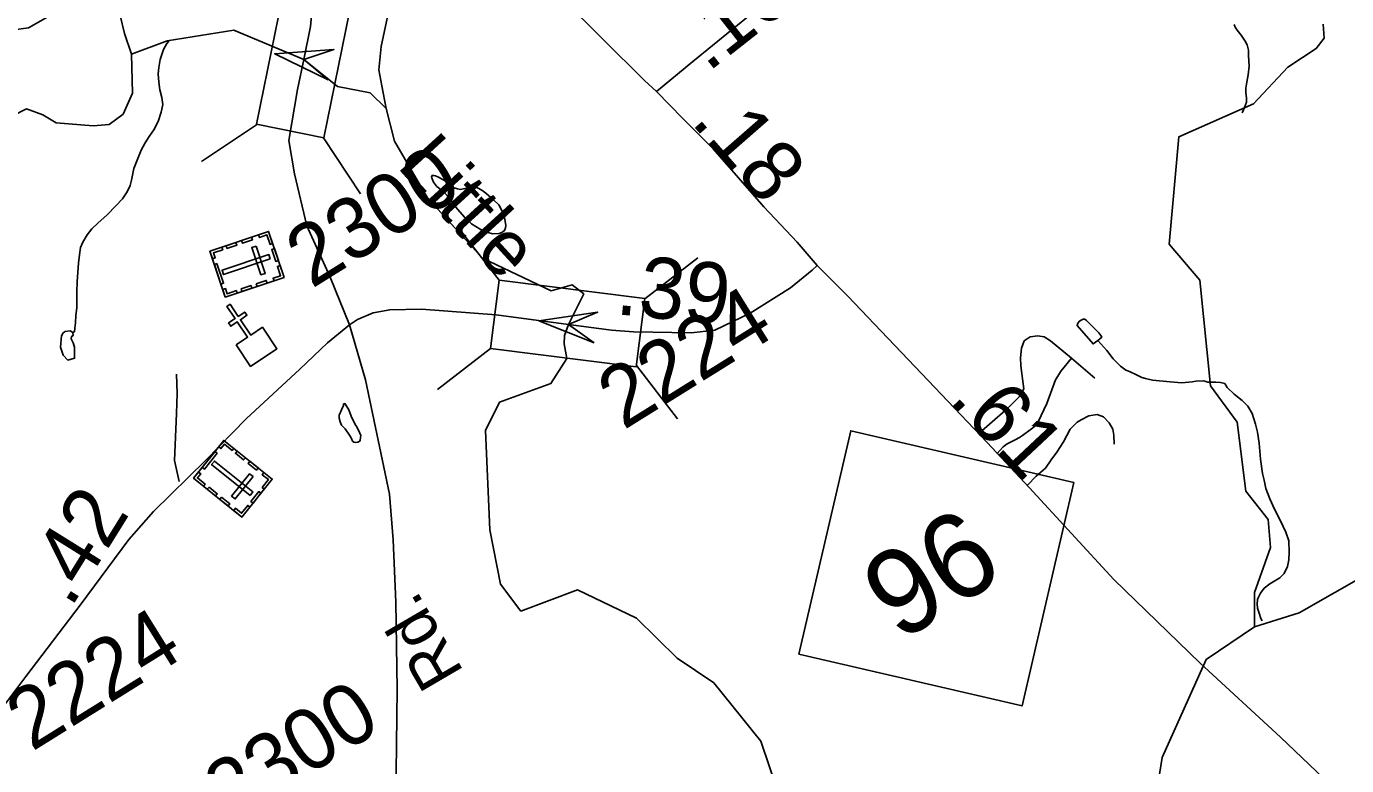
# Model space of a CAD drawing. Extents: x 2001466 to 31450019, y -30647475 to 847247.
# Drawn here: x 2179332 to 2184758, y 786298 to 789334 of the extents above; entities that cross this region are included whole.
import ezdxf

# ---------------------------------------------------------------- set-up
doc = ezdxf.new("R2010")
doc.units = 0
for name, color, linetype in [('Exist Cultural Cemetery CELL', 7, 'Continuous'), ('Exist Cultural Church CELL', 7, 'Continuous'), ('Exist Hydrographic Creek Single Shore', 7, 'Continuous'), ('Exist Hydrographic Misc Water Feature', 7, 'Continuous'), ('Exist Hydrographic Pond Under 1500 Sq Ft', 7, 'Continuous'), ('Exist Hydrographic River Shore Label', 7, 'Continuous'), ('Exist Road Non-System Type 51', 7, 'Continuous'), ('Exist Road Primary NC Attributed', 7, 'Continuous'), ('Exist Road Primary NC Service Mileage Hundredths English Label', 7, 'Continuous'), ('Exist Road Primary NC Shield CELL', 7, 'Continuous'), ('Exist Road Primary NC Shield Number Label', 7, 'Continuous'), ('Exist Road Secondary Mileage Hundredths English Label', 7, 'Continuous'), ('Exist Road Secondary Structure Standard Bridge Attributed CELL', 7, 'Continuous'), ('Exist Road Secondary Structure Standard Bridge CELL', 7, 'Continuous'), ('Exist Road Secondary Type 51 Attributed', 7, 'Continuous'), ('Exist Road Secondary Type 51 Label', 7, 'Continuous'), ('Exist Road Secondary Type 51 Number Label', 7, 'Continuous')]:
    doc.layers.add(name, color=color, linetype=linetype)

msp = doc.modelspace()

# ---------------------------------------------------------------- linework, layer by layer
at = {"layer": 'Exist Cultural Cemetery CELL'}
for points in [[(2180327.3, 788491.8), (2180390.6, 788303), (2180149.2, 788222.1), (2180085.9, 788410.8)], [(2180152.2, 788433.1), (2180193.2, 788446.9), (2180196.9, 788436.1), (2180155.8, 788422.3)], [(2180215.9, 788454.4), (2180257, 788468.2), (2180260.6, 788457.4), (2180219.5, 788443.7)], [(2180286.2, 788478), (2180289.8, 788467.3), (2180320.3, 788477.5), (2180333.2, 788439), (2180343.8, 788442.6), (2180327.3, 788491.8)], [(2180096.4, 788379.5), (2180107.3, 788383.1), (2180100.3, 788404), (2180138.6, 788416.8), (2180135.1, 788427.4), (2180085.9, 788410.9)], [(2180334.2, 788379.1), (2180328.2, 788396.8), (2180136, 788332.3), (2180141.9, 788314.6)], [(2180275.7, 788431.5), (2180258, 788425.5), (2180295.5, 788313.9), (2180313.2, 788319.8)], [(2180350.8, 788421.6), (2180367.3, 788372.4), (2180356.5, 788368.8), (2180340, 788417.9)], [(2180115, 788360), (2180142, 788279.5), (2180131.2, 788275.9), (2180104.2, 788356.4)], [(2180349.5, 788289.2), (2180345.9, 788299.9), (2180376.4, 788310.2), (2180363.5, 788348.6), (2180374.1, 788352.2), (2180390.6, 788303)], [(2180276.6, 788276.8), (2180317.7, 788290.5), (2180321.3, 788279.7), (2180280.2, 788266)], [(2180138.7, 788253.5), (2180149.5, 788257.1), (2180156.5, 788236.3), (2180194.9, 788249.1), (2180198.4, 788238.6), (2180149.2, 788222.1)], [(2180214.1, 788255.8), (2180255.2, 788269.6), (2180258.8, 788258.8), (2180217.7, 788245)], [(2180342, 787474.3), (2180217.7, 787318.8), (2180018.8, 787477.8), (2180143.2, 787633.3)], [(2180122.6, 787607.4), (2180131.5, 787600.2), (2180145.3, 787617.4), (2180176.8, 787592.2), (2180183.8, 787600.9), (2180143.2, 787633.3)], [(2180116.3, 787581.2), (2180063.3, 787514.9), (2180054.4, 787522.1), (2180107.3, 787588.3)], [(2180197.8, 787589.6), (2180231.6, 787562.6), (2180224.5, 787553.7), (2180190.7, 787580.7)], [(2180251.1, 787407.4), (2180262.7, 787422), (2180104.4, 787548.6), (2180092.7, 787534)], [(2180250.3, 787547.6), (2180284.1, 787520.6), (2180277, 787511.7), (2180243.2, 787538.7)], [(2180039.5, 787503.6), (2180048.5, 787496.5), (2180034.8, 787479.3), (2180066.3, 787454), (2180059.4, 787445.4), (2180018.8, 787477.8)], [(2180263.4, 787484.9), (2180248.8, 787496.5), (2180175.3, 787404.6), (2180189.9, 787392.9)], [(2180308.2, 787501.3), (2180301.1, 787492.4), (2180326.3, 787472.3), (2180300.9, 787440.7), (2180309.6, 787433.7), (2180342, 787474.3)], [(2180082.4, 787441.5), (2180116.2, 787414.5), (2180109.1, 787405.6), (2180075.3, 787432.6)], [(2180295.8, 787416.4), (2180263.4, 787375.9), (2180254.5, 787383.1), (2180286.9, 787423.5)], [(2180133.9, 787400.3), (2180167.7, 787373.3), (2180160.6, 787364.4), (2180126.8, 787391.4)], [(2180183.8, 787345.8), (2180190.9, 787354.6), (2180216.1, 787334.5), (2180241.4, 787366.2), (2180250.1, 787359.3), (2180217.7, 787318.7)]]:
    msp.add_lwpolyline(points, close=True, dxfattribs=at)
at = {"layer": 'Exist Cultural Church CELL'}
msp.add_lwpolyline([(2180193.6, 788025.5), (2180240.8, 788057.4), (2180198.3, 788120.6), (2180171.7, 788102.7), (2180162.8, 788116), (2180189.4, 788133.8), (2180155.8, 788183.8), (2180169.1, 788192.7), (2180202.7, 788142.8), (2180229.2, 788160.6), (2180238.1, 788147.4), (2180211.6, 788129.5), (2180254.1, 788066.3), (2180302, 788098.4), (2180361.3, 788010), (2180252.9, 787937.2)], close=True, dxfattribs=at)
at = {"layer": 'Exist Hydrographic Creek Single Shore'}
for points in [[(2180833.3, 789458.2), (2180789.7, 789252.2), (2180780.7, 789155.9), (2180792.7, 789089.7), (2180811.1, 788997.5)], [(2179763.8, 789220.4), (2179910.1, 789275.2), (2180184.3, 789318.7), (2180471.9, 789198.7), (2180610.2, 789086.9), (2180744.3, 789061.2)], [(2182460.2, 786073.4), (2182350.3, 786397.2), (2182157.1, 786637.4), (2182007.2, 786738.9), (2181839.3, 786903.1), (2181597.1, 787019.6), (2181364.2, 786932.5), (2181280.1, 787042.5), (2181237.2, 787266.5), (2181218.2, 787673.6), (2181276.2, 787790.5), (2181487.8, 787867.7), (2181553.8, 787970.2), (2181542, 788029.6), (2181544.2, 788064.1), (2181559.6, 788110.3), (2181622.7, 788235.7), (2181575.7, 788273.1), (2181489.3, 788248.2), (2181206.3, 788382.5), (2180980.1, 788629.9), (2180845.2, 788862.3), (2180811.1, 788997.5), (2180744.3, 789061.2)], [(2184380.3, 786867.2), (2184563.2, 786925.7), (2185158.9, 787264.3)], [(2183173.1, 783746.1), (2183231.2, 783771.1), (2183629.2, 784156.6), (2183661.2, 784362.6), (2183659.1, 784756.3), (2183698.1, 785198.4), (2183895.1, 785673.3), (2184000.1, 786330.4), (2184181.2, 786733.5), (2184380.3, 786867.2)]]:
    msp.add_lwpolyline(points, dxfattribs=at)
at = {"layer": 'Exist Hydrographic Misc Water Feature'}
for points in [[(2184380.3, 786867.2), (2184379.2, 787008.3), (2184445.3, 787193.9), (2184436.2, 787308.9), (2184344.2, 787425.6), (2184309.1, 787708.5), (2184199.2, 787858.3), (2184155.1, 788292.2), (2184029.2, 788439.2), (2184069.2, 788881.2), (2184376.2, 789016), (2184517.2, 789167.2), (2184633.1, 789243.6), (2184666.1, 789285.5), (2184662.7, 789344.1)], [(2184296.8, 789342.7), (2184300.9, 789330.7), (2184309.1, 789318.9), (2184324.9, 789299.1), (2184340.9, 789273.1), (2184349.7, 789259.2), (2184355.5, 789237.3), (2184355.7, 789213.3), (2184357.9, 789171.1), (2184354.2, 789135.2), (2184348.3, 789105.3), (2184344.4, 789081.1), (2184344.4, 789063.3), (2184346.6, 789039), (2184346.6, 789023.2), (2184338.6, 789001.3), (2184335, 788991.3), (2184329, 788979.2)], [(2179530, 788080.2), (2179531.4, 788094.2), (2179533.5, 788116.2), (2179535.1, 788146.4), (2179539, 788178.2), (2179539.2, 788204.2), (2179538.6, 788242.4), (2179540.4, 788286.3), (2179546, 788362.2), (2179549.9, 788396.1), (2179553.5, 788426.3), (2179563.2, 788448.4), (2179581.4, 788478.5), (2179601.1, 788502.4), (2179625.1, 788526.7), (2179663, 788560.7), (2179698.9, 788597.1), (2179726.6, 788625.4), (2179745.9, 788655.3), (2179758.4, 788681.4), (2179763.7, 788703.3), (2179773.8, 788751.3), (2179787.5, 788785.3), (2179803.5, 788825.5), (2179819.3, 788855.6), (2179836.7, 788881.7), (2179855, 788909.8), (2179872.6, 788944), (2179886.1, 788982.2), (2179892.3, 789014.1), (2179888, 789041.9), (2179879.8, 789074), (2179875.7, 789105.8), (2179873.4, 789139.9), (2179875.5, 789165.9), (2179881.4, 789197.9), (2179895.2, 789240), (2179908.9, 789263.9), (2179916.5, 789274.1)], [(2181252, 788622), (2181274.1, 788602), (2181286.2, 788577.8), (2181298.1, 788541.9), (2181302.8, 788516.1), (2181300.8, 788506.3), (2181296.9, 788495.9), (2181286.6, 788488.1), (2181275, 788483.8), (2181248.5, 788481.7), (2181222.7, 788489.6), (2181196.6, 788501.7), (2181160.7, 788523.4), (2181134.5, 788549.3), (2181103.9, 788583), (2181088.2, 788602.9), (2181072.2, 788626.8), (2181045.7, 788654.8), (2181017.4, 788678.5), (2181005.7, 788694.5), (2180997.5, 788714.4), (2180999.2, 788722.2), (2181005.7, 788722.5), (2181013.3, 788720.5), (2181025.6, 788714.6), (2181049.6, 788700.8), (2181071.5, 788684.9), (2181085.9, 788673), (2181089.6, 788670.8), (2181103.9, 788667.1), (2181115.4, 788664.9), (2181145.8, 788671.3), (2181169.6, 788673.4), (2181185.8, 788671.3), (2181203.8, 788661.7), (2181220, 788649.5), (2181240.1, 788631.9), (2181252, 788622)], [(2183736.4, 788044), (2183752.4, 788058.2), (2183747.9, 788064.2), (2183740.1, 788075.9), (2183689.7, 788125.7), (2183681.9, 788131.8), (2183675.9, 788131.8), (2183667.9, 788127.8), (2183660.1, 788123.7), (2183654.2, 788115.7), (2183650.3, 788105.7), (2183716.3, 788030), (2183736.4, 788044)], [(2179530, 788080.2), (2179521.5, 788077)], [(2183736.4, 788044), (2183772.9, 788002.4), (2183799.2, 787968.4), (2183829.1, 787938.7), (2183851.4, 787922.7), (2183865.4, 787916.6), (2183894.9, 787903.2), (2183917.3, 787891.3), (2183931.4, 787887.2), (2183960.9, 787881.5), (2184033.3, 787873.8), (2184081.1, 787870.2), (2184122.9, 787874.4), (2184139.1, 787876.4), (2184169.1, 787878.4), (2184175.2, 787876.6), (2184187.3, 787872.4), (2184199.2, 787872.6), (2184221.4, 787872.9), (2184239.4, 787871), (2184257.4, 787867.1)], [(2184257.4, 787867.1), (2184267.5, 787851), (2184295.6, 787823.2), (2184329.4, 787797.3), (2184352, 787773.7), (2184369.8, 787743.8), (2184384.2, 787699.8), (2184392.4, 787667.7), (2184398.9, 787621.8), (2184404.9, 787555.9), (2184413.1, 787497.9), (2184419.4, 787470.2), (2184425.8, 787435.9), (2184442.2, 787394.1), (2184462.1, 787350.5), (2184486.3, 787302.7), (2184508.4, 787256.7), (2184520.7, 787220.8), (2184522.8, 787174.6), (2184520.9, 787142.9), (2184515.4, 787114.9), (2184501.9, 787086.5), (2184483.6, 787068.6), (2184463.7, 787056.6), (2184442.2, 787044.4), (2184420, 787026.3), (2184403.8, 787006), (2184396.1, 786990.1), (2184392.4, 786980.2), (2184390.1, 786962.2), (2184392.2, 786944.1), (2184398.7, 786924), (2184406.5, 786902.1), (2184410.8, 786892.1)], [(2180689.5, 787689.1), (2180701.8, 787662.9), (2180705.7, 787653), (2180705.5, 787644.9), (2180703.5, 787635.1), (2180701.6, 787630.9), (2180693.6, 787626.8), (2180685.6, 787624.8), (2180677.4, 787626.8), (2180671.7, 787630.9), (2180667.6, 787640.9), (2180659.6, 787654.7), (2180641.3, 787680.6), (2180627.4, 787696.5), (2180621.3, 787710.4), (2180617.2, 787724.4), (2180617.4, 787732.5), (2180617.2, 787738.6), (2180619.4, 787742.3), (2180627.2, 787758.6), (2180634.8, 787776.5), (2180635, 787782.6), (2180640.9, 787784.5), (2180646.7, 787776.7), (2180656.9, 787758.5), (2180663.1, 787744.6), (2180669, 787726.7), (2180677.4, 787710.8), (2180683.6, 787699), (2180689.5, 787689.1)]]:
    msp.add_lwpolyline(points, dxfattribs=at)
at = {"layer": 'Exist Hydrographic Pond Under 1500 Sq Ft'}
for points in [[(2179270, 788964.2), (2179331.7, 788995.1), (2179398.6, 788971.1), (2179453.4, 788938.5), (2179606, 788926.4), (2179671.2, 788931.6), (2179729.5, 788974.5), (2179767.2, 789060.3), (2179763.8, 789220.4), (2179734.6, 789305.6), (2179717.5, 789379.4), (2179681.5, 789429.2), (2179631.7, 789436), (2179540.9, 789415.4), (2179448.3, 789389.7), (2179340.3, 789327.9), (2179179.1, 789307.3)], [(2179511.9, 788084.1), (2179491, 788081.3), (2179482.9, 788074.8), (2179475.7, 788063.2), (2179471.3, 788017.2), (2179482.7, 787983.9), (2179502.4, 787963.2), (2179529.5, 787971), (2179529.5, 788016.7), (2179524.3, 788034.8), (2179515.2, 788051), (2179517.6, 788061), (2179523.8, 788063.9), (2179521.9, 788076.7), (2179511.9, 788084.1)]]:
    msp.add_lwpolyline(points, dxfattribs=at)
at = {"layer": 'Exist Road Non-System Type 51'}
msp.add_line((2183722.9, 787889), (2183627.3, 787971.3), dxfattribs=at)
for points in [[(2183627.3, 787971.3), (2183541.5, 788042.2), (2183515.3, 788059.6), (2183489.2, 788063.2), (2183457.3, 788058.6), (2183433.5, 788042.2), (2183422.2, 788012.1), (2183417.6, 787973.4), (2183419.2, 787940), (2183423.9, 787908.7), (2183426.3, 787886.2), (2183431.5, 787845.3), (2183413.6, 787813.9), (2183385.5, 787785), (2183354.4, 787757), (2183248.7, 787662.8)], [(2183320, 787578.1), (2183346.9, 787606.8), (2183362.8, 787619), (2183396.6, 787635.6), (2183414.3, 787646), (2183426.3, 787654.1), (2183463.7, 787680.8), (2183481.7, 787696.5), (2183491.2, 787709.3), (2183525.8, 787785.8), (2183562.2, 787882.5), (2183585.7, 787918.9), (2183627.3, 787971.3)], [(2179948.9, 787905.3), (2179951.7, 787825.8), (2179948.9, 787743.4), (2179940.4, 787550.3), (2179960.2, 787465.1)], [(2183446.3, 787450.2), (2183483, 787487.1), (2183520.6, 787519.8), (2183543.8, 787554.2), (2183567.3, 787584.6), (2183594.6, 787627), (2183621.8, 787679.5), (2183651.3, 787708), (2183667.2, 787718.4), (2183698.8, 787734.8), (2183732.7, 787739.4), (2183758.8, 787730), (2183781.8, 787706), (2183798, 787679.6), (2183802.2, 787654.7), (2183803.5, 787618.3)]]:
    msp.add_lwpolyline(points, dxfattribs=at)
at = {"layer": 'Exist Road Primary NC Attributed'}
for points in [[(2181921.3, 789066.4), (2181872.1, 789112.5), (2181530.4, 789452.8), (2181116.6, 789879), (2180977.4, 790027.7), (2180612.5, 790399.6), (2180444.3, 790576.4), (2180032.5, 790989), (2179865.1, 791154.4), (2179459.6, 791574.3), (2179296.4, 791743.9), (2178881.5, 792158.6), (2178518.9, 792534.5), (2178321.2, 792732.4), (2178041.3, 792986.9), (2177805.8, 793183.7), (2177560.4, 793362.8), (2177286.3, 793557.6), (2177130.2, 793672)], [(2182581.5, 788352.3), (2182499.9, 788448.6), (2182362.8, 788593.1), (2182154.1, 788831.9), (2182029.6, 788955.4), (2181921.3, 789066.4)], [(2184850.6, 786069.6), (2184752.3, 786160.7), (2184487, 786414.1), (2184155.8, 786718.8), (2183801.6, 787062.2), (2183453.7, 787440.3), (2183281, 787624.5), (2183038.8, 787880), (2182708.7, 788225.6), (2182581.5, 788352.3)]]:
    msp.add_lwpolyline(points, dxfattribs=at)
at = {"layer": 'Exist Road Primary NC Shield CELL'}
msp.add_lwpolyline([(2182507, 786755.7), (2182720.1, 787673.2), (2183637.6, 787460), (2183424.4, 786542.6)], close=True, dxfattribs=at)
at = {"layer": 'Exist Road Secondary Structure Standard Bridge Attributed CELL'}
for points in [[(2180571.5, 789115.1), (2180352.3, 789221.9), (2180595.5, 789239), (2180471.9, 789198.7)], [(2181665.1, 788034.4), (2181438.5, 788124.4), (2181679.8, 788159.8), (2181559.6, 788110.3)]]:
    msp.add_lwpolyline(points, close=True, dxfattribs=at)
at = {"layer": 'Exist Road Secondary Structure Standard Bridge CELL'}
for p, q in [((2180282.1, 788932.3), (2180052, 788780)), ((2180552.5, 788877.3), (2180704.9, 788647.2)), ((2181105.5, 788510), (2181274.6, 788291.9)), ((2181874, 788214.6), (2182092.2, 788383.7)), ((2181021, 787842.6), (2181239.1, 788011.7)), ((2181839.4, 787940.9), (2182008.5, 787722.7))]:
    msp.add_line(p, q, dxfattribs=at)
for points in [[(2180674.3, 789469.4), (2180553.8, 788877.1), (2180277.1, 788933.3), (2180397.6, 789525.7)], [(2181274.6, 788291.9), (2181874.2, 788215.9), (2181838.7, 787935.8), (2181239.1, 788011.7)]]:
    msp.add_lwpolyline(points, close=True, dxfattribs=at)
at = {"layer": 'Exist Road Secondary Type 51 Attributed'}
for points in [[(2180471.9, 789198.7), (2180499.1, 789334.3), (2180505.7, 789411.4), (2180486.6, 789506.7), (2180403, 789659.1), (2180285.8, 789772.2), (2180007.4, 789925.1), (2179096, 790438.2), (2178533.1, 790756.5), (2177883.3, 791120.9), (2177726.3, 791229.8), (2177609.1, 791351.3), (2177363.2, 791642.4), (2177221.9, 791803.6)], [(2181921.3, 789066.4), (2182071.7, 789190), (2182313.4, 789387.9), (2182556.7, 789572.2)], [(2180659.3, 788108.3), (2180580.8, 788304.1), (2180484.6, 788515.6), (2180433.3, 788729.3), (2180410.3, 788865.4), (2180445.6, 789075.5), (2180471.9, 789198.7)], [(2181559.6, 788110.3), (2181736.3, 788086.1), (2181827.6, 788079), (2182063.6, 788074.8), (2182160.9, 788086.3), (2182307.4, 788156.5), (2182472.2, 788260.2), (2182561.1, 788332.4), (2182581.5, 788352.3)], [(2180659.3, 788108.3), (2180692.8, 788130.3), (2180757.2, 788157.5), (2180825.2, 788170.1), (2180956, 788173.2), (2181263.1, 788149.2), (2181559.6, 788110.3)], [(2179184.4, 786472.3), (2179329.9, 786663.3), (2179552.3, 786956.5), (2179752.6, 787226.6), (2179854.1, 787341.8), (2180069.2, 787552.3), (2180235.5, 787721.9), (2180455.8, 787926.1), (2180569.9, 788034), (2180659.3, 788108.3)], [(2180732.6, 783163.8), (2180822.6, 783379.5), (2180851.9, 783568), (2180863.4, 783727.1), (2180827.8, 784120.9), (2180800.6, 784437.1), (2180805.8, 784654.9), (2180828.8, 785214.1), (2180848.7, 786041.3), (2180856, 786610.9), (2180849.8, 786969), (2180839.3, 787224.5), (2180823.6, 787413), (2180725.2, 787882.1), (2180659.3, 788108.3)]]:
    msp.add_lwpolyline(points, dxfattribs=at)

# ---------------------------------------------------------------- texts
at = {"layer": 'Exist Hydrographic River Shore Label'}
msp.add_text('Little', height=229.66, rotation=312.4283, dxfattribs=at).set_placement((2180850.2, 788759.6))
at = {"layer": 'Exist Road Primary NC Service Mileage Hundredths English Label'}
for s, rotation, p in [('.18', 311.1658, (2182059, 788940.6)), ('.61', 313.1322, (2183119.2, 787797.3))]:
    msp.add_text(s, height=250, rotation=rotation, dxfattribs=at).set_placement(p)
at = {"layer": 'Exist Road Primary NC Shield Number Label'}
msp.add_text('96', height=350, rotation=31.918, dxfattribs=at).set_placement((2182919.5, 786801.3))
at = {"layer": 'Exist Road Secondary Mileage Hundredths English Label'}
for s, rotation, p in [('.16', 38.2039, (2182132.7, 789143.3)), ('.39', 354.3977, (2181749.6, 788152.5)), ('.42', 58.1384, (2179513.9, 786940.8))]:
    msp.add_text(s, height=250, rotation=rotation, dxfattribs=at).set_placement(p)
at = {"layer": 'Exist Road Secondary Type 51 Label'}
msp.add_text('Rd.', height=190, rotation=120.2824, dxfattribs=at).set_placement((2181132.3, 786681.3))
at = {"layer": 'Exist Road Secondary Type 51 Number Label'}
for s, p in [('2300', (2180504, 788255)), ('2224', (2181786.1, 787673.9)), ('2224', (2179354.2, 786353.1)), ('2300', (2180168.2, 786055.9))]:
    msp.add_text(s, height=250, rotation=31.918, dxfattribs=at).set_placement(p)

doc.saveas('drawing.dxf')
